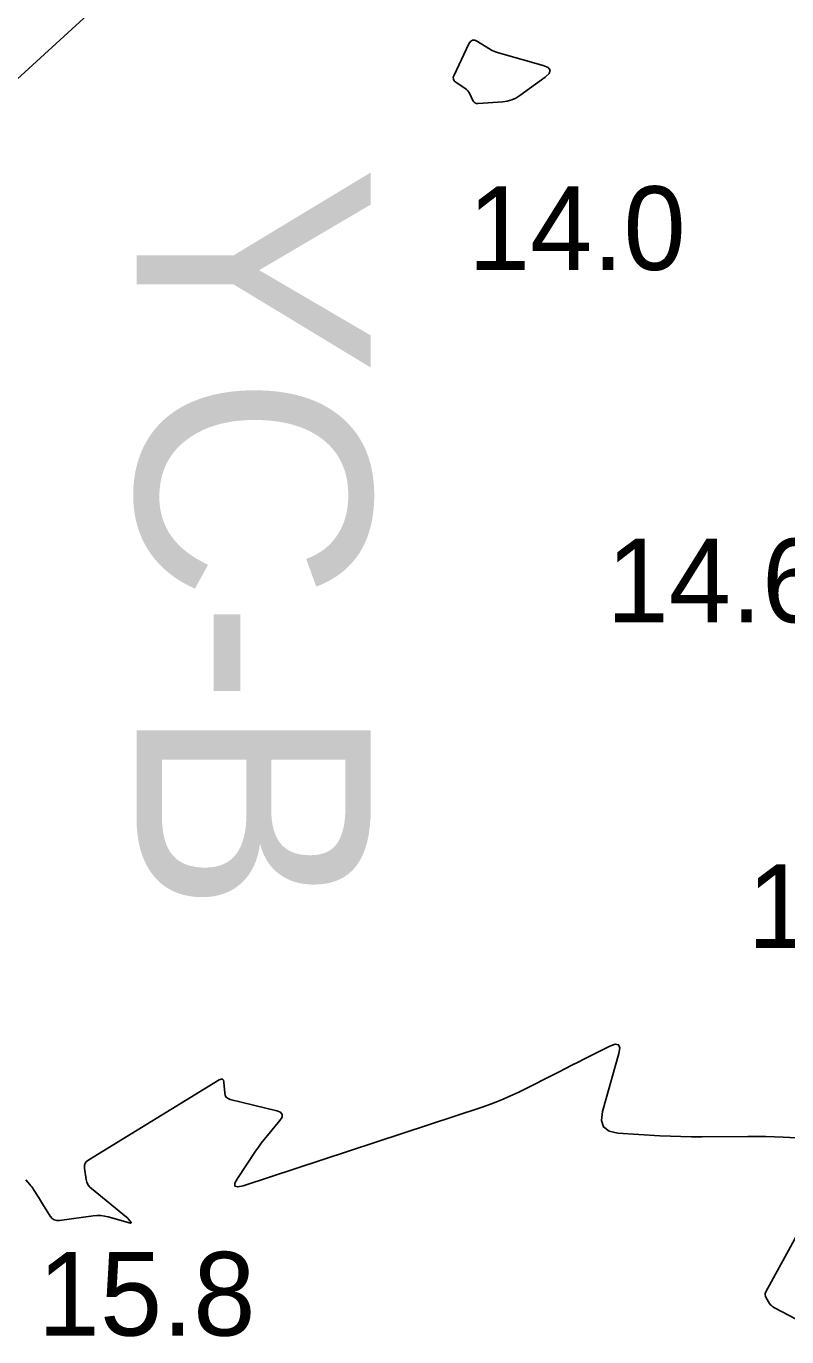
# Model space of a CAD drawing. Extents: x 1023796 to 1112670, y 656573 to 837340.
# Drawn here: x 1101651.2 to 1101696.7, y 687568.6 to 687647 of the extents above; entities that cross this region are included whole.
import ezdxf

# ---------------------------------------------------------------- set-up
doc = ezdxf.new("R2010")
doc.units = 0
for name, color, linetype in [('V-CHAN-CONT-15FT', 7, 'Continuous'), ('V-CHAN-NAID', 7, 'Continuous'), ('V-TOPO-SOUN', 7, 'Continuous')]:
    doc.layers.add(name, color=color, linetype=linetype)

msp = doc.modelspace()

# ---------------------------------------------------------------- linework, layer by layer
at = {"layer": 'V-CHAN-CONT-15FT'}
for points in [[(1101650.417, 687643.595), (1101661.853, 687654.072)], [(1101685.658, 687582.094), (1101686.631, 687585.565), (1101686.684, 687585.901), (1101686.613, 687586.085), (1101686.419, 687586.119), (1101686.1, 687586.003), (1101684.577, 687585.235), (1101684.196, 687585.043), (1101683.815, 687584.851), (1101683.434, 687584.659), (1101683.053, 687584.467), (1101680.645, 687583.253), (1101680.112, 687582.997), (1101679.571, 687582.761), (1101679.022, 687582.545), (1101678.464, 687582.35), (1101664.167, 687577.649), (1101663.845, 687577.577), (1101663.681, 687577.626), (1101663.677, 687577.797), (1101663.832, 687578.089), (1101664.917, 687579.717), (1101665.082, 687579.958), (1101665.254, 687580.194), (1101665.432, 687580.425), (1101665.617, 687580.651), (1101666.368, 687581.546), (1101666.497, 687581.751), (1101666.508, 687581.916), (1101666.401, 687582.043), (1101666.176, 687582.132), (1101663.402, 687582.806), (1101663.266, 687582.858), (1101663.165, 687582.941), (1101663.1, 687583.054), (1101663.071, 687583.197), (1101663.024, 687583.83), (1101662.997, 687583.958), (1101662.939, 687584.026), (1101662.85, 687584.033), (1101662.731, 687583.98), (1101654.937, 687579.207), (1101654.814, 687579.109), (1101654.733, 687578.991), (1101654.693, 687578.853), (1101654.696, 687578.696), (1101654.79, 687578.028), (1101654.826, 687577.868), (1101654.89, 687577.724), (1101654.981, 687577.594), (1101655.098, 687577.48), (1101657.196, 687575.772), (1101657.228, 687575.744), (1101657.26, 687575.714), (1101657.289, 687575.682), (1101657.317, 687575.649), (1101657.471, 687575.454), (1101657.474, 687575.449), (1101657.474, 687575.445), (1101657.473, 687575.441), (1101657.47, 687575.437), (1101657.452, 687575.42), (1101657.447, 687575.417), (1101657.442, 687575.415), (1101657.437, 687575.415), (1101657.432, 687575.416), (1101656.107, 687575.79), (1101655.883, 687575.841), (1101655.658, 687575.868), (1101655.432, 687575.871), (1101655.203, 687575.851), (1101653.197, 687575.567), (1101653.025, 687575.564), (1101652.875, 687575.607), (1101652.746, 687575.696), (1101652.638, 687575.83), (1101652.183, 687576.57), (1101652.12, 687576.672), (1101652.057, 687576.774), (1101651.993, 687576.876), (1101651.929, 687576.977), (1101651.642, 687577.428), (1101651.591, 687577.505), (1101651.537, 687577.58), (1101651.481, 687577.654), (1101651.422, 687577.726), (1101651.183, 687578.01)], [(1101699.236, 687580.411), (1101696.461, 687580.556), (1101695.929, 687580.58), (1101695.397, 687580.596), (1101694.864, 687580.603), (1101694.331, 687580.602), (1101691.602, 687580.576), (1101690.973, 687580.576), (1101690.344, 687580.587), (1101689.715, 687580.61), (1101689.087, 687580.644), (1101686.575, 687580.802), (1101686.046, 687580.913), (1101685.717, 687581.165), (1101685.588, 687581.559), (1101685.658, 687582.094)], [(1101697.193, 687569.701), (1101695.927, 687570.351), (1101695.842, 687570.402), (1101695.766, 687570.462), (1101695.699, 687570.533), (1101695.641, 687570.613), (1101695.428, 687570.954), (1101695.387, 687571.04), (1101695.372, 687571.126), (1101695.382, 687571.213), (1101695.417, 687571.301), (1101699.275, 687578.363)]]:
    msp.add_lwpolyline(points, dxfattribs=at)
msp.add_lwpolyline([(1101679.196, 687645.474), (1101679.378, 687645.402), (1101679.566, 687645.342), (1101682.096, 687644.634), (1101682.397, 687644.509), (1101682.518, 687644.351), (1101682.459, 687644.16), (1101682.221, 687643.938), (1101680.709, 687642.837), (1101680.474, 687642.689), (1101680.225, 687642.577), (1101679.963, 687642.503), (1101679.688, 687642.465), (1101678.213, 687642.363), (1101678.112, 687642.369), (1101678.027, 687642.401), (1101677.957, 687642.46), (1101677.903, 687642.545), (1101677.718, 687642.938), (1101677.667, 687643.031), (1101677.604, 687643.116), (1101677.53, 687643.191), (1101677.446, 687643.256), (1101676.892, 687643.633), (1101676.793, 687643.723), (1101676.741, 687643.825), (1101676.735, 687643.939), (1101676.776, 687644.066), (1101677.67, 687645.925), (1101677.766, 687646.068), (1101677.882, 687646.14), (1101678.02, 687646.142), (1101678.177, 687646.073), (1101678.849, 687645.657), (1101679.02, 687645.559)], close=True, dxfattribs=at)

# ---------------------------------------------------------------- texts
at = {"layer": 'V-CHAN-NAID'}
msp.add_text('YC-B', height=14, rotation=270, dxfattribs=at).set_placement((1101657.798, 687638.649))
at = {"layer": 'V-TOPO-SOUN'}
for s, p in [('14.0 ', (1101677.613, 687632.41)), ('14.6 ', (1101685.894, 687611.34)), ('13.9 ', (1101694.312, 687591.86)), ('15.8 ', (1101651.892, 687568.69))]:
    msp.add_text(s, height=5, dxfattribs=at).set_placement(p)

doc.saveas('drawing.dxf')
